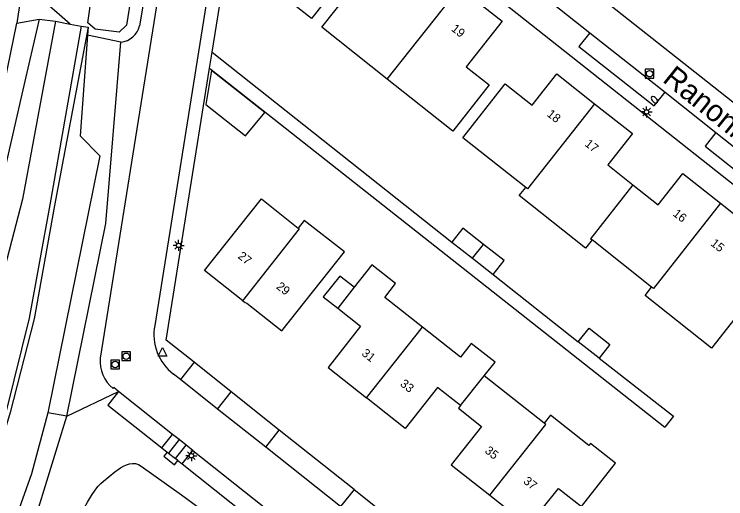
# Model space of a CAD drawing. Extents: x 135999 to 138000, y 396000 to 398501.
# Drawn here: x 137225 to 137307, y 398357.1 to 398412.9 of the extents above; entities that cross this region are included whole.
import ezdxf

# ---------------------------------------------------------------- set-up
doc = ezdxf.new("R2010")
doc.units = 0
for name, color, linetype in [('gg-afsc-erfafscheiding', 7, 'Continuous'), ('gg-anno-huisnummerreeks BGT', 7, 'Continuous'), ('gg-anno-openbare ruimte label', 7, 'Continuous'), ('gg-bbg-bijgebouw', 7, 'Continuous'), ('gg-bbg-hoofdgebouw', 7, 'Continuous'), ('gg-bbg-tussenscheiding', 7, 'Continuous'), ('gg-knt-BGT kruinlijn', 7, 'Continuous'), ('gg-knt-bovenkant onderkant talud', 7, 'Continuous'), ('gg-knt-verharding', 7, 'Continuous'), ('gg-knt-verharding nz', 7, 'Continuous'), ('gg-kntw-bovenkant insteek waterloop', 7, 'Continuous'), ('gg-kntw-waterlijn', 7, 'Continuous'), ('gt-grn-vlakafsluiter', 7, 'Continuous'), ('gt-symb-brandkraan', 7, 'Continuous'), ('gt-symb-lichtmast', 7, 'Continuous'), ('gt-symb-rioolschacht', 7, 'Continuous'), ('gt-symb-waterafsluiter', 7, 'Continuous')]:
    doc.layers.add(name, color=color, linetype=linetype)

# ---------------------------------------------------------------- blocks, each defined once
blk = doc.blocks.new('gt0-RS')
at = {"layer": 'gt-symb-rioolschacht'}
blk.add_lwpolyline([(-0.5, -0.5), (0.5, -0.5), (0.5, 0.5), (-0.5, 0.5)], close=True, dxfattribs=at)
blk.add_circle((0, 0), 0.375, dxfattribs=at)
blk = doc.blocks.new('gt0-LMAST')
at = {"layer": 'gt-symb-lichtmast'}
for p, q in [((-0.182, 0.173), (-0.447, 0.438)), ((-0.005, 0.246), (-0.005, 0.621)), ((0.172, 0.173), (0.437, 0.438)), ((-0.255, -0.004), (-0.63, -0.004)), ((-0.182, -0.181), (-0.447, -0.446)), ((-0.005, -0.254), (-0.005, -0.629)), ((0.437, -0.446), (0.172, -0.181)), ((0.245, -0.004), (0.62, -0.004))]:
    blk.add_line(p, q, dxfattribs=at)
blk.add_circle((-0.005, -0.004), 0.25, dxfattribs=at)
blk = doc.blocks.new('gt0-WAFSL')
at = {"layer": 'gt-symb-waterafsluiter'}
for p, q in [((-0.5, -0.333), (0, 0.667)), ((0, 0.667), (0.5, -0.333)), ((0.5, -0.333), (-0.5, -0.333))]:
    blk.add_line(p, q, dxfattribs=at)
blk = doc.blocks.new('gt0-BR')
at = {"layer": 'gt-symb-brandkraan'}
for centre, radius, start, end in [((-0.244, 0), 0.206, 107.56694, 252.43307), ((0.599, -2.664), 3, 106.89205, 107.56694), ((0, -0.691), 0.938, 73.10799, 106.89205), ((-0.599, -2.664), 3, 72.43309, 73.10799), ((0.244, 0), 0.206, 287.56695, 72.43309), ((0.599, 2.664), 3, 252.43307, 253.10797), ((0, 0.691), 0.938, 253.10797, 286.89206), ((-0.599, 2.664), 3, 286.89206, 287.56695)]:
    blk.add_arc(centre, radius, start, end, dxfattribs=at)

msp = doc.modelspace()

# ---------------------------------------------------------------- linework, layer by layer
at = {"layer": 'gg-afsc-erfafscheiding'}
for p, q in [((137247.807, 398408.528), (137275.455, 398386.675)), ((137280.197, 398382.934), (137290.01, 398375.19)), ((137292.403, 398373.311), (137300.991, 398366.611))]:
    msp.add_line(p, q, dxfattribs=at)
at = {"layer": 'gg-bbg-bijgebouw'}
for p, q in [((137276.717, 398388.282), (137275.455, 398386.675)), ((137279.088, 398386.412), (137276.717, 398388.282)), ((137275.455, 398386.675), (137277.826, 398384.805)), ((137277.826, 398384.805), (137280.197, 398382.934)), ((137292.403, 398373.311), (137290.01, 398375.19))]:
    msp.add_line(p, q, dxfattribs=at)
for points in [[(137247.755, 398406.414), (137247.09, 398402.531), (137251.667, 398398.915), (137253.867, 398401.607), (137247.755, 398406.414)], [(137280.197, 398382.934), (137281.459, 398384.541), (137279.088, 398386.412)], [(137264.197, 398381.477), (137262.51, 398382.768), (137260.617, 398380.376), (137262.282, 398379.058)], [(137290.01, 398375.19), (137291.272, 398376.777), (137293.665, 398374.898), (137292.403, 398373.311)]]:
    msp.add_lwpolyline(points, dxfattribs=at)
at = {"layer": 'gg-bbg-hoofdgebouw'}
for p, q in [((137267.988, 398405.432), (137260.436, 398411.407)), ((137298.444, 398381.492), (137291.609, 398386.917)), ((137286.072, 398365.808), (137279.158, 398371.26))]:
    msp.add_line(p, q, dxfattribs=at)
for points in [[(137260.797, 398419.785), (137263.437, 398417.721), (137259.25, 398412.416), (137251.488, 398418.521), (137254.993, 398422.988), (137254.297, 398423.52), (137257.226, 398427.24), (137257.924, 398426.691), (137259.96, 398429.257)], [(137260.436, 398411.407), (137264.628, 398416.714), (137267.265, 398414.619), (137271.18, 398419.558), (137272.503, 398418.514), (137273.043, 398419.199), (137275.494, 398417.255), (137274.964, 398416.573), (137275.881, 398415.85)], [(137275.881, 398415.85), (137276.143, 398416.155), (137281.246, 398412.119), (137277.094, 398406.859), (137279.749, 398404.787), (137275.539, 398399.456), (137267.988, 398405.432)], [(137281.595, 398404.9), (137284.683, 398402.443), (137287.537, 398406.032), (137291.894, 398402.602)], [(137283.953, 398392.961), (137276.69, 398398.695), (137281.595, 398404.9)], [(137291.894, 398402.602), (137296.251, 398399.172), (137293.401, 398395.561), (137296.303, 398393.261)], [(137296.303, 398393.261), (137299.205, 398390.96), (137302.055, 398394.563), (137306.403, 398391.141)], [(137291.609, 398386.917), (137290.859, 398385.972), (137283.208, 398392.028), (137283.953, 398392.961)], [(137251.334, 398379.927), (137246.924, 398383.419), (137253.48, 398391.642), (137257.738, 398388.292)], [(137306.403, 398391.141), (137310.751, 398387.719), (137307.9, 398384.115), (137310.998, 398381.653), (137305.373, 398374.458), (137297.72, 398380.527), (137298.444, 398381.492)], [(137251.334, 398379.927), (137251.599, 398379.717), (137251.806, 398379.628), (137255.859, 398376.44), (137263.054, 398385.535), (137258.431, 398389.172), (137257.738, 398388.292)], [(137272.055, 398376.87), (137267.712, 398380.289), (137268.963, 398381.886), (137266.234, 398384.048), (137264.197, 398381.477)], [(137262.282, 398379.058), (137264.914, 398376.975), (137261.172, 398372.247), (137265.617, 398368.729)], [(137279.158, 398371.26), (137280.414, 398372.844), (137277.67, 398374.997), (137276.435, 398373.423), (137272.055, 398376.87)], [(137276.432, 398367.841), (137273.769, 398369.932), (137270.062, 398365.211), (137265.617, 398368.729)], [(137276.432, 398367.841), (137276.192, 398367.535), (137278.847, 398365.45), (137275.374, 398361.027), (137279.815, 398357.518)], [(137279.815, 398357.518), (137284.255, 398354.009), (137287.712, 398358.315), (137290.38, 398356.223), (137294.295, 398361.216), (137291.421, 398363.482), (137291.241, 398363.254), (137286.815, 398366.75), (137286.072, 398365.808)]]:
    msp.add_lwpolyline(points, dxfattribs=at)
at = {"layer": 'gg-bbg-tussenscheiding'}
for p, q in [((137277.826, 398384.805), (137279.088, 398386.412)), ((137264.197, 398381.477), (137262.282, 398379.058)), ((137265.617, 398368.729), (137272.055, 398376.87)), ((137276.432, 398367.841), (137279.158, 398371.26))]:
    msp.add_line(p, q, dxfattribs=at)
for points in [[(137267.988, 398405.432), (137276.097, 398415.679), (137275.881, 398415.85)], [(137291.894, 398402.602), (137284.17, 398392.79), (137283.953, 398392.961)], [(137296.303, 398393.261), (137291.424, 398387.063), (137291.609, 398386.917)], [(137306.403, 398391.141), (137298.668, 398381.316), (137298.444, 398381.492)], [(137251.334, 398379.927), (137257.869, 398388.189), (137257.738, 398388.292)], [(137279.815, 398357.518), (137286.256, 398365.663), (137286.072, 398365.808)]]:
    msp.add_lwpolyline(points, dxfattribs=at)
at = {"layer": 'gg-knt-BGT kruinlijn'}
for points in [[(137229.369, 398347.622), (137232.798, 398355.473), (137233.105, 398356.099), (137233.452, 398356.742), (137233.896, 398357.48), (137234.414, 398358.22), (137234.692, 398358.562), (137234.98, 398358.869), (137235.274, 398359.13), (137236.582, 398360.201), (137237.26, 398360.684), (137237.602, 398360.882), (137237.945, 398361.038), (137238.287, 398361.144), (137238.629, 398361.191), (137238.968, 398361.17), (137239.304, 398361.072), (137239.637, 398360.888)], [(137239.637, 398360.888), (137244.294, 398357.567), (137249.236, 398353.905), (137254.349, 398350.006), (137259.517, 398345.976), (137264.627, 398341.922), (137269.563, 398337.949), (137278.461, 398330.669), (137285.295, 398324.981), (137289.675, 398321.287)]]:
    msp.add_lwpolyline(points, dxfattribs=at)
at = {"layer": 'gg-knt-bovenkant onderkant talud'}
msp.add_line((137227.88, 398412.339), (137225.99, 398404.189), dxfattribs=at)
for points in [[(137229.745, 398412.13), (137225.938, 398391.598), (137222.622, 398378.909), (137220.756, 398368.411), (137217.165, 398359.181)], [(137225.99, 398404.189), (137223.178, 398392.06), (137220.19, 398379.581), (137218.067, 398368.931), (137215.404, 398358.724)]]:
    msp.add_lwpolyline(points, dxfattribs=at)
at = {"layer": 'gg-knt-verharding'}
for p, q in [((137244.552, 398433.778), (137234.915, 398373.296)), ((137331.66, 398374.493), (137256.537, 398433.843)), ((137250.117, 398432.897), (137241.192, 398377.084)), ((137250.021, 398369.426), (137245.733, 398372.831)), ((137244.154, 398370.842), (137243.353, 398371.479)), ((137243.245, 398364.53), (137237.029, 398369.466)), ((137255.553, 398365.033), (137250.021, 398369.426)), ((137242.01, 398362.975), (137243.245, 398364.53)), ((137243.994, 398363.935), (137243.245, 398364.53)), ((137264.164, 398358.195), (137255.553, 398365.033)), ((137243.994, 398363.935), (137242.764, 398362.379)), ((137244.809, 398363.289), (137243.994, 398363.935)), ((137242.01, 398362.975), (137242.62, 398362.493)), ((137243.576, 398361.737), (137244.809, 398363.289)), ((137244.339, 398361.134), (137245.57, 398362.684)), ((137245.57, 398362.684), (137244.809, 398363.289)), ((137245.57, 398362.684), (137258.946, 398352.105)), ((137242.62, 398362.493), (137242.764, 398362.379)), ((137243.861, 398361.512), (137243.576, 398361.737)), ((137243.861, 398361.512), (137244.339, 398361.134)), ((137244.339, 398361.134), (137257.73, 398350.564)), ((137264.164, 398358.195), (137269.691, 398353.822))]:
    msp.add_line(p, q, dxfattribs=at)
for points in [[(137232.764, 398460.525), (137232.44, 398460.561), (137228.888, 398435.932), (137225.302, 398411.89)], [(137247.807, 398408.528), (137251.907, 398434.144), (137251.974, 398434.133)], [(137311.265, 398400.066), (137284.521, 398421.214), (137282.359, 398422.903)], [(137219.293, 398381.882), (137221.352, 398392.748), (137225.302, 398411.89)], [(137245.733, 398372.831), (137242.506, 398375.394), (137247.508, 398406.719)], [(137247.508, 398406.719), (137247.704, 398406.546), (137299.999, 398365.351)], [(137237.029, 398369.466), (137235.796, 398367.887), (137242.01, 398362.975)], [(137237.029, 398369.466), (137236.47, 398369.911), (137236.389, 398369.804)], [(137242.62, 398362.493), (137242.248, 398362.035), (137243.476, 398361.024), (137243.861, 398361.512)]]:
    msp.add_lwpolyline(points, dxfattribs=at)
for centre, radius, start, end in [((137246.846, 398376.045), 5.748, 169.5833, 232.58485), ((137238.992, 398372.96), 4.091, 175.28626, 230.48371)]:
    msp.add_arc(centre, radius, start, end, dxfattribs=at)
at = {"layer": 'gg-knt-verharding nz'}
for p, q in [((137283.948, 398416.637), (137291.346, 398410.784)), ((137291.346, 398410.784), (137300.011, 398403.928)), ((137247.508, 398406.719), (137247.807, 398408.528)), ((137300.011, 398403.928), (137305.87, 398399.293)), ((137305.87, 398399.293), (137308.812, 398396.965)), ((137245.733, 398372.831), (137244.154, 398370.842)), ((137248.446, 398367.441), (137244.154, 398370.842)), ((137248.446, 398367.441), (137250.021, 398369.426)), ((137253.982, 398363.055), (137248.446, 398367.441)), ((137253.982, 398363.055), (137255.553, 398365.033)), ((137262.605, 398356.224), (137253.982, 398363.055)), ((137242.764, 398362.379), (137243.576, 398361.737)), ((137264.164, 398358.195), (137262.605, 398356.224))]:
    msp.add_line(p, q, dxfattribs=at)
for points in [[(137291.346, 398410.784), (137290.086, 398409.192), (137298.769, 398402.358), (137300.011, 398403.928)], [(137305.87, 398399.293), (137304.625, 398397.719), (137313.23, 398390.897), (137314.492, 398392.494)]]:
    msp.add_lwpolyline(points, dxfattribs=at)
at = {"layer": 'gg-kntw-bovenkant insteek waterloop'}
for p, q in [((137237.295, 398409.711), (137233.433, 398410.491)), ((137226.008, 398350.294), (137231.081, 398366.631))]:
    msp.add_line(p, q, dxfattribs=at)
for points in [[(137231.454, 398411.78), (137228.429, 398414.428), (137230.926, 398433.549), (137234.862, 398458.858)], [(137245.617, 398450.315), (137242.34, 398429.034), (137239.443, 398411.582)], [(137232.708, 398411.523), (137229.093, 398390.955), (137226.731, 398377.898), (137224.08, 398367.184), (137220.961, 398357.3)]]:
    msp.add_lwpolyline(points, dxfattribs=at)
msp.add_arc((137237.095, 398412.109), 2.406, 274.76605, 347.34847, dxfattribs=at)
at = {"layer": 'gg-kntw-waterlijn'}
for points in [[(137244.293, 398451.367), (137237.954, 398411.658), (137237.097, 398410.844), (137234.312, 398411.185), (137233.491, 398411.926), (137235.274, 398424.752), (137240.104, 398454.694)], [(137233.531, 398411.424), (137229.655, 398390.872), (137227.312, 398377.845), (137224.532, 398367.044), (137221.417, 398356.764)], [(137228.867, 398367.01), (137226.997, 398359.968), (137224.334, 398352.546), (137225.125, 398351.031)]]:
    msp.add_lwpolyline(points, dxfattribs=at)
at = {"layer": 'gt-grn-vlakafsluiter'}
for p, q in [((137225.302, 398411.89), (137227.88, 398412.339)), ((137227.88, 398412.339), (137229.745, 398412.13)), ((137229.745, 398412.13), (137231.454, 398411.78)), ((137231.454, 398411.78), (137232.708, 398411.523)), ((137232.708, 398411.523), (137233.531, 398411.424)), ((137233.531, 398411.424), (137233.433, 398410.491)), ((137231.081, 398366.631), (137237.029, 398369.466)), ((137231.081, 398366.631), (137228.867, 398367.01)), ((137300.991, 398366.611), (137299.999, 398365.351))]:
    msp.add_line(p, q, dxfattribs=at)
for points in [[(137233.433, 398410.491), (137232.609, 398398.895), (137234.883, 398396.619), (137228.867, 398367.01)], [(137231.081, 398366.631), (137235.562, 398388.819), (137237.295, 398409.711)]]:
    msp.add_lwpolyline(points, dxfattribs=at)

# ---------------------------------------------------------------- block references
at = {"layer": 'gt-symb-brandkraan', "rotation": 136.37742658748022}
msp.add_blockref('gt0-BR', (137298.795, 398403.06), dxfattribs=at)
at = {"layer": 'gt-symb-lichtmast'}
for p in [(137297.896, 398401.663), (137243.955, 398386.298), (137245.418, 398362.068)]:
    msp.add_blockref('gt0-LMAST', p, dxfattribs=at)
at = {"layer": 'gt-symb-rioolschacht'}
for p in [(137298.232, 398406.068), (137237.912, 398373.523), (137236.626, 398372.578)]:
    msp.add_blockref('gt0-RS', p, dxfattribs=at)
at = {"layer": 'gt-symb-waterafsluiter'}
msp.add_blockref('gt0-WAFSL', (137242.093, 398373.859), dxfattribs=at)

# ---------------------------------------------------------------- texts
at = {"layer": 'gg-anno-huisnummerreeks BGT'}
for s, rotation, p in [('19', 321.7, (137275.293, 398411.09)), ('18', 321.8, (137286.321, 398401.261)), ('17', 321.8, (137290.678, 398397.831)), ('16', 321.8, (137300.835, 398389.796)), ('15', 321.8, (137305.183, 398386.374)), ('27', 321.6, (137250.693, 398384.9)), ('29', 321.6, (137255.119, 398381.402)), ('31', 321.6, (137264.959, 398373.715)), ('33', 321.6, (137269.404, 398370.197)), ('35', 321.6, (137279.159, 398362.499)), ('37', 321.6, (137283.599, 398358.99))]:
    msp.add_text(s, height=1, rotation=rotation, dxfattribs=at).set_placement(p)
at = {"layer": 'gg-anno-openbare ruimte label'}
msp.add_text('Ranonkel', height=2.5, rotation=321.2, dxfattribs=at).set_placement((137299.603, 398405.215))

doc.saveas('drawing.dxf')
